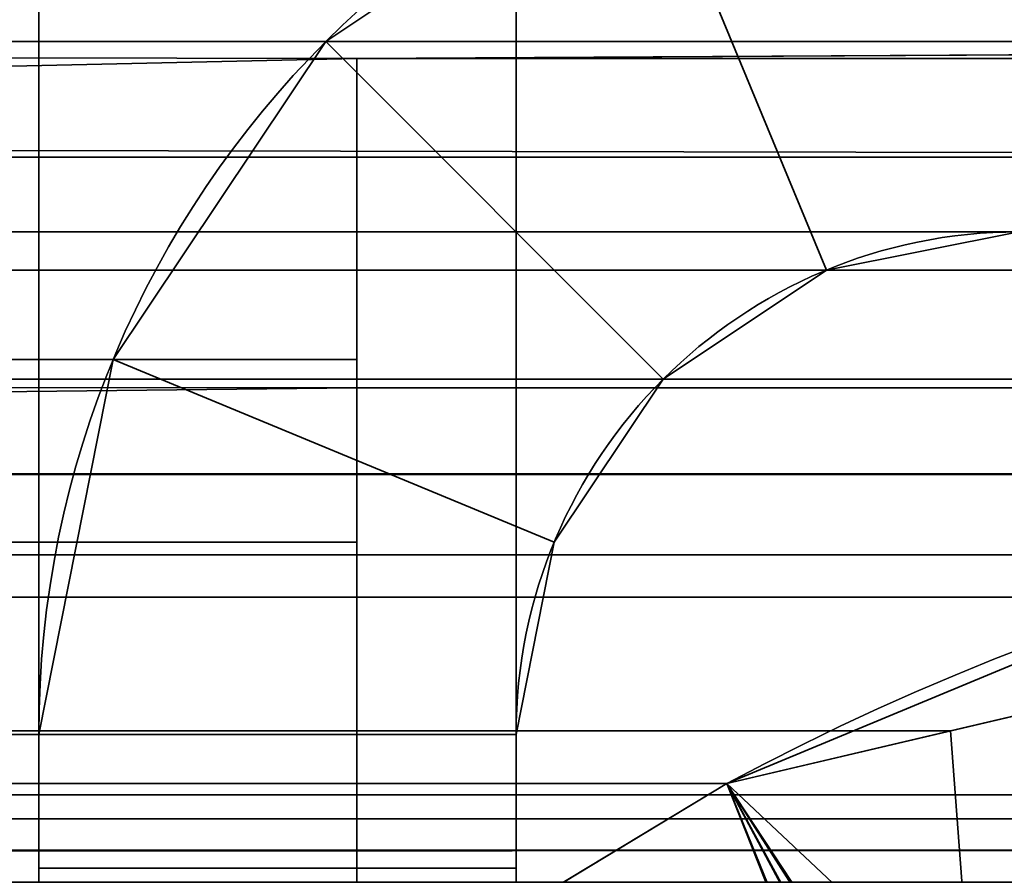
# Model space of a CAD drawing. Header units: millimetres. Extents: x -603 to 3703, y -115 to 249.
# Tile 428 of 656: x 401.44 to 404.53, y 12.98 to 15.67. Entities that reach past the tile are written whole.
import ezdxf

# ---------------------------------------------------------------- set-up
doc = ezdxf.new("R2010")
doc.units = ezdxf.units.MM
doc.layers.add('151', color=7, linetype='Continuous', true_color=0xffffff)

# ---------------------------------------------------------------- blocks, each defined once
blk = doc.blocks.new('UG_SURFACE_001')
at = {"layer": '151', "color": 252, "linetype": 'Continuous', "lineweight": 35}
for points in [[(603, -13.4, 2212.25), (603, 230.4, 2212.25), (-603, 230.4, 2212.25), (-603, -13.4, 2212.25)], [(-453, -13.4, 2062.2499), (-453, 230.4, 2062.2499), (453, 230.4, 2062.2499), (453, -13.4, 2062.2499)]]:
    blk.add_3dface(points, dxfattribs=at)
blk = doc.blocks.new('UG_SURFACE_062')
at = {"layer": '151', "color": 7, "linetype": 'Continuous', "lineweight": 35}
for points in [[(-409.1801, 13.8524, 2018.43), (409.1801, 13.8524, 2018.43), (407.8079, 14.2393, 2017.0579)], [(-407.8079, 14.2393, 2017.0579), (-409.1801, 13.8524, 2018.43), (407.8079, 14.2393, 2017.0579)], [(407.8079, 14.2393, 2017.0579), (406.7246, 13.9851, 2015.9745), (-406.7246, 13.9851, 2015.9745), (-407.8079, 14.2393, 2017.0579)], [(404.3656, 13.4315, 2013.6156), (-404.3656, 13.4315, 2013.6156), (-406.7246, 13.9851, 2015.9745), (406.7246, 13.9851, 2015.9745)], [(406.2989, 13.0566, 2015.5489), (404.4322, 12.5427, 2013.6821), (404.3656, 13.4315, 2013.6156), (406.7246, 13.9851, 2015.9745)], [(409.1801, 13.8524, 2018.43), (-409.1801, 13.8524, 2018.43), (-411.652, 13.1555, 2020.9019), (411.652, 13.1555, 2020.9019)], [(403.663, 13.2666, 2012.913), (-403.663, 13.2666, 2012.913), (-404.3656, 13.4315, 2013.6156), (404.3656, 13.4315, 2013.6156)], [(403.663, 13.2666, 2012.913), (404.3656, 13.4315, 2013.6156), (404.4322, 12.5427, 2013.6821), (404.2326, 12.3749, 2013.4826)], [(403.663, 13.2666, 2012.913), (401.6499, 12.0514, 2010.9), (-401.6499, 12.0514, 2010.9), (-403.663, 13.2666, 2012.913)], [(404.0937, 12.1752, 2013.3438), (404.0347, 12.0607, 2013.2847), (401.6499, 12.0514, 2010.9), (403.663, 13.2666, 2012.913)], [(403.663, 13.2666, 2012.913), (404.1691, 12.3216, 2013.4192), (404.0937, 12.1752, 2013.3438)], [(404.2326, 12.3749, 2013.4826), (404.1691, 12.3216, 2013.4192), (403.663, 13.2666, 2012.913)], [(406.9324, 13.231, 2016.1824), (-408.4429, 13.138, 2017.6928), (-408.0881, 13.2339, 2017.338)], [(406.9324, 13.231, 2016.1824), (408.4286, 12.9555, 2017.6785), (-408.4429, 13.138, 2017.6928)], [(-408.0881, 13.2339, 2017.338), (406.2989, 13.0566, 2015.5489), (406.9324, 13.231, 2016.1824)], [(-408.0881, 13.2339, 2017.338), (-406.3101, 12.8978, 2015.5602), (406.2989, 13.0566, 2015.5489)], [(413.4445, 12.0875, 2022.6946), (411.652, 13.1555, 2020.9019), (-411.652, 13.1555, 2020.9019), (-413.4445, 12.0875, 2022.6946)], [(-410.595, 12.5565, 2019.845), (-408.4429, 13.138, 2017.6928), (408.4286, 12.9555, 2017.6785)], [(406.2989, 13.0566, 2015.5489), (-406.3101, 12.8978, 2015.5602), (-404.4322, 12.5427, 2013.6821)], [(-404.4322, 12.5427, 2013.6821), (404.4322, 12.5427, 2013.6821), (406.2989, 13.0566, 2015.5489)]]:
    blk.add_3dface(points, dxfattribs=at)
blk = doc.blocks.new('UG_SURFACE_063')
at = {"layer": '151', "color": 7, "linetype": 'Continuous', "lineweight": 35}
for points in [[(403.663, 13.2666, 2012.913), (406.343, 13.8955, 2015.5931), (405.1524, 13.8851, -8.75)], [(406.343, 13.8955, 2015.5931), (403.663, 13.2666, 2012.913), (404.4322, 12.5427, 2013.6821), (405.9314, 12.8262, 2015.1813)], [(405.1524, 13.8851, -8.75), (403.663, 13.2666, -8.75), (403.663, 13.2666, 2012.913)], [(405.0178, 12.7957, -8.75), (404.4322, 12.5427, -8.75), (403.663, 13.2666, -8.75), (405.1524, 13.8851, -8.75)], [(403.663, 13.2666, -8.75), (401.6499, 12.0514, -8.75), (401.6499, 12.0514, 2010.9), (403.663, 13.2666, 2012.913)], [(401.6499, 12.0514, -8.75), (403.663, 13.2666, -8.75), (404.1743, 12.3282, -8.75), (404.1058, 12.1916, -8.75)], [(403.663, 13.2666, 2012.913), (401.6499, 12.0514, 2010.9), (404.0347, 12.0607, 2013.2847), (404.1008, 12.1889, 2013.3507)], [(403.663, 13.2666, -8.75), (404.4322, 12.5427, -8.75), (404.243, 12.3854, -8.75)], [(404.243, 12.3854, -8.75), (404.1743, 12.3282, -8.75), (403.663, 13.2666, -8.75)], [(403.663, 13.2666, 2012.913), (404.1691, 12.3216, 2013.4192), (404.2403, 12.3814, 2013.4904)], [(404.2403, 12.3814, 2013.4904), (404.4322, 12.5427, 2013.6821), (403.663, 13.2666, 2012.913)], [(404.1008, 12.1889, 2013.3507), (404.1691, 12.3216, 2013.4192), (403.663, 13.2666, 2012.913)]]:
    blk.add_3dface(points, dxfattribs=at)
blk = doc.blocks.new('UG_SURFACE_065')
at = {"layer": '151', "color": 252, "linetype": 'Continuous', "lineweight": 35}
for points in [[(360.7, 16.2655, 2012.6514), (412, 16.2655, 2012.6514), (412, 15.5979, 2011.652), (360.7, 15.5979, 2011.652)], [(412, 15.9021, 2021.348), (360.7, 15.9021, 2021.348), (360.7, 15.3376, 2020.5719)], [(360.7, 15.3376, 2020.5719), (412, 15.2345, 2020.3485), (412, 15.9021, 2021.348)], [(360.7, 15.5979, 2011.652), (412, 15.5979, 2011.652), (402.5, 15.5451, 2011.6005)], [(402.5, 15.5451, 2011.6005), (360.7, 14.5987, 2010.9844), (360.7, 15.5979, 2011.652)], [(412, 15.5979, 2011.652), (412, 15.5451, 2011.6005), (402.5, 15.5451, 2011.6005)], [(402.5, 15.5451, 2011.6005), (402.5, 14.5987, 2010.9844), (360.7, 14.5987, 2010.9844)], [(402.5, 14.5987, 2010.9844), (402.5, 15.5451, 2011.6005), (402.5, 14.5102, 2012.6863), (402.5, 14.0246, 2012.3703)], [(402.5, 14.5102, 2012.6863), (402.5, 15.5451, 2011.6005), (412, 15.5451, 2011.6005), (412, 14.5102, 2012.6863)], [(360.7, 15.3376, 2020.5719), (358.2, 15.3376, 2020.5719), (358.2, 15.2345, 2020.3485), (412, 15.2345, 2020.3485)], [(412, 15.2345, 2020.3485), (358.2, 15.2345, 2020.3485), (358.2, 15, 2019.17), (412, 15, 2019.17)], [(360.7, 15, 2017.1506), (412, 15, 2013.8299), (346.8, 15, 2019.17)], [(358.2, 15, 2019.17), (346.8, 15, 2019.17), (412, 15, 2013.8299)], [(412, 15, 2013.8299), (412, 15, 2019.17), (358.2, 15, 2019.17)], [(360.7, 15, 2017.1506), (360.7, 15, 2013.8299), (412, 15, 2013.8299)], [(360.7, 14.8797, 2013.2253), (412, 14.8797, 2013.2253), (412, 15, 2013.8299), (360.7, 15, 2013.8299)], [(360.7, 14.5372, 2012.7127), (412, 14.5372, 2012.7127), (412, 14.8797, 2013.2253), (360.7, 14.8797, 2013.2253)], [(402.5, 13.42, 2010.7501), (360.7, 13.42, 2010.7501), (360.7, 14.5987, 2010.9844), (402.5, 14.5987, 2010.9844)], [(402.5, 13.42, 2010.7501), (402.5, 14.5987, 2010.9844), (402.5, 14.0246, 2012.3703), (402.5, 13.42, 2012.2499)], [(402.5, 14.5102, 2012.6863), (360.7, 14.5372, 2012.7127), (360.7, 14.0246, 2012.3703)], [(402.5, 14.5102, 2012.6863), (412, 14.5102, 2012.6863), (412, 14.5372, 2012.7127), (360.7, 14.5372, 2012.7127)], [(360.7, 14.0246, 2012.3703), (402.5, 14.0246, 2012.3703), (402.5, 14.5102, 2012.6863)], [(402.5, 14.0246, 2012.3703), (360.7, 14.0246, 2012.3703), (360.7, 13.42, 2012.2499), (402.5, 13.42, 2012.2499)], [(360.7, 13.42, 2010.7501), (402.5, 13.42, 2010.7501), (402.5, 9.5, 2010.7501)], [(402.5, 9.5, 2010.7501), (398, 5, 2010.7501), (360.7, 13, 2010.7501), (360.7, 13.42, 2010.7501)], [(360.7, 13.42, 2012.2499), (360.7, 13, 2012.2499), (398, 5, 2012.2499), (402.5, 9.5, 2012.2499)], [(402.5, 9.5, 2012.2499), (402.5, 13.42, 2012.2499), (360.7, 13.42, 2012.2499)], [(402.5, 13.42, 2012.2499), (402.5, 9.5, 2012.2499), (402.5, 9.5, 2010.7501), (402.5, 13.42, 2010.7501)]]:
    blk.add_3dface(points, dxfattribs=at)
blk = doc.blocks.new('UG_SURFACE_066')
at = {"layer": '151', "color": 252, "linetype": 'Continuous', "lineweight": 35}
for points in [[(403, 18, 61.55), (403, 13, 61.55), (401.5, 13, 61.55), (401.5, 18, 61.55)], [(403, 13, 72.95), (403, 18, 72.95), (401.5, 18, 72.95), (401.5, 13, 72.95)], [(403, 18, 1935.95), (401.5, 18, 1935.95), (401.5, 13, 1935.95), (403, 13, 1935.95)], [(401.5, 18, 1924.5501), (403, 18, 1924.5501), (403, 13, 1924.5501), (401.5, 13, 1924.5501)], [(403, 18, 1625.45), (401.5, 18, 1625.45), (401.5, 13, 1625.45), (403, 13, 1625.45)], [(403, 18, 1614.05), (403, 13, 1614.05), (401.5, 13, 1614.05), (401.5, 18, 1614.05)], [(403, 13, 1314.95), (403, 18, 1314.95), (401.5, 18, 1314.95), (401.5, 13, 1314.95)], [(403, 18, 1303.55), (403, 13, 1303.55), (401.5, 13, 1303.55), (401.5, 18, 1303.55)], [(403, 18, 1004.45), (401.5, 18, 1004.45), (401.5, 13, 1004.45), (403, 13, 1004.45)], [(403, 18, 993.05), (403, 13, 993.05), (401.5, 13, 993.05), (401.5, 18, 993.05)], [(403, 13, 693.95), (403, 18, 693.95), (401.5, 18, 693.95), (401.5, 13, 693.95)], [(403, 18, 682.55), (403, 13, 682.55), (401.5, 13, 682.55), (401.5, 18, 682.55)], [(403, 18, 372.05), (403, 13, 372.05), (401.5, 13, 372.05), (401.5, 18, 372.05)], [(401.5, 13, 72.95), (401.5, 18, 61.55), (401.5, 13, 61.55)], [(401.5, 13, 72.95), (401.5, 18, 72.95), (401.5, 18, 61.55)], [(401.5, 13, 383.45), (401.5, 18, 372.05), (401.5, 13, 372.05)], [(401.5, 13, 383.45), (401.5, 18, 383.45), (401.5, 18, 372.05)], [(401.5, 13, 693.95), (401.5, 18, 682.55), (401.5, 13, 682.55)], [(401.5, 13, 693.95), (401.5, 18, 693.95), (401.5, 18, 682.55)], [(401.5, 13, 1004.45), (401.5, 18, 993.05), (401.5, 13, 993.05)], [(401.5, 13, 1004.45), (401.5, 18, 1004.45), (401.5, 18, 993.05)], [(401.5, 13, 1314.95), (401.5, 18, 1314.95), (401.5, 18, 1303.55), (401.5, 13, 1303.55)], [(401.5, 13, 1625.45), (401.5, 18, 1614.05), (401.5, 13, 1614.05)], [(401.5, 13, 1625.45), (401.5, 18, 1625.45), (401.5, 18, 1614.05)], [(401.5, 13, 1935.95), (401.5, 18, 1924.5501), (401.5, 13, 1924.5501)], [(401.5, 13, 1935.95), (401.5, 18, 1935.95), (401.5, 18, 1924.5501)], [(403, 18, 383.45), (401.5, 18, 383.45), (401.5, 13, 383.45), (403, 13, 383.45)], [(403, 13, 1924.5501), (403, 18, 1935.95), (403, 13, 1935.95)], [(403, 13, 1924.5501), (403, 18, 1924.5501), (403, 18, 1935.95)], [(403, 13, 682.55), (403, 18, 682.55), (403, 18, 693.95), (403, 13, 693.95)], [(403, 13, 1614.05), (403, 18, 1625.45), (403, 13, 1625.45)], [(403, 13, 1614.05), (403, 18, 1614.05), (403, 18, 1625.45)], [(403, 13, 372.05), (403, 18, 383.45), (403, 13, 383.45)], [(403, 13, 372.05), (403, 18, 372.05), (403, 18, 383.45)], [(403, 13, 1303.55), (403, 18, 1314.95), (403, 13, 1314.95)], [(403, 13, 1303.55), (403, 18, 1303.55), (403, 18, 1314.95)], [(403, 13, 61.55), (403, 18, 72.95), (403, 13, 72.95)], [(403, 13, 61.55), (403, 18, 61.55), (403, 18, 72.95)], [(403, 13, 993.05), (403, 18, 993.05), (403, 18, 1004.45), (403, 13, 1004.45)], [(404.58, 16.5, 2008.25), (403.4013, 16.2655, 2008.25), (403.9754, 14.8797, 2008.25), (404.58, 15, 2008.25)], [(404.58, 15, -6.75), (403.9754, 14.8797, -6.75), (403.4013, 16.2655, -6.75), (404.58, 16.5, -6.75)], [(404.58, 16.5, 59.05), (403.4013, 16.2655, 59.05), (403.9754, 14.8797, 59.05), (404.58, 15, 59.05)], [(404.58, 15, 1938.45), (403.9754, 14.8797, 1938.45), (403.4013, 16.2655, 1938.45), (404.58, 16.5, 1938.45)], [(404.58, 16.5, 1922.05), (403.4013, 16.2655, 1922.05), (403.9754, 14.8797, 1922.05), (404.58, 15, 1922.05)], [(404.58, 15, 1627.95), (403.9754, 14.8797, 1627.95), (403.4013, 16.2655, 1627.95), (404.58, 16.5, 1627.95)], [(404.58, 16.5, 1611.55), (403.4013, 16.2655, 1611.55), (403.9754, 14.8797, 1611.55), (404.58, 15, 1611.55)], [(404.58, 15, 1317.45), (403.9754, 14.8797, 1317.45), (403.4013, 16.2655, 1317.45), (404.58, 16.5, 1317.45)], [(404.58, 16.5, 1301.0499), (403.4013, 16.2655, 1301.0499), (403.9754, 14.8797, 1301.0499), (404.58, 15, 1301.0499)], [(404.58, 15, 1006.95), (403.9754, 14.8797, 1006.95), (403.4013, 16.2655, 1006.95), (404.58, 16.5, 1006.95)], [(404.58, 16.5, 990.55), (403.4013, 16.2655, 990.55), (403.9754, 14.8797, 990.55), (404.58, 15, 990.55)], [(404.58, 15, 696.45), (403.9754, 14.8797, 696.45), (403.4013, 16.2655, 696.45), (404.58, 16.5, 696.45)], [(404.58, 16.5, 680.05), (403.4013, 16.2655, 680.05), (403.9754, 14.8797, 680.05), (404.58, 15, 680.05)], [(404.58, 15, 385.95), (403.9754, 14.8797, 385.95), (403.4013, 16.2655, 385.95), (404.58, 16.5, 385.95)], [(404.58, 15, 75.45), (403.9754, 14.8797, 75.45), (403.4013, 16.2655, 75.45), (404.58, 16.5, 75.45)], [(404.58, 16.5, 369.55), (403.4013, 16.2655, 369.55), (403.9754, 14.8797, 369.55), (404.58, 15, 369.55)], [(403.4628, 14.5372, 2008.25), (403.9754, 14.8797, 2008.25), (403.4013, 16.2655, 2008.25), (402.4021, 15.5979, 2008.25)], [(403.4013, 16.2655, 2008.25), (403.4013, 16.2655, 1938.45), (402.4021, 15.5979, 1938.45), (402.4021, 15.5979, 2008.25)], [(402.4021, 15.5979, -6.75), (403.4013, 16.2655, -6.75), (403.9754, 14.8797, -6.75), (403.4628, 14.5372, -6.75)], [(403.4013, 16.2655, 59.05), (403.4013, 16.2655, -6.75), (402.4021, 15.5979, -6.75), (402.4021, 15.5979, 59.05)], [(403.4628, 14.5372, 59.05), (403.9754, 14.8797, 59.05), (403.4013, 16.2655, 59.05), (402.4021, 15.5979, 59.05)], [(402.4021, 15.5979, 1938.45), (403.4013, 16.2655, 1938.45), (403.9754, 14.8797, 1938.45), (403.4628, 14.5372, 1938.45)], [(403.4628, 14.5372, 1922.05), (403.9754, 14.8797, 1922.05), (403.4013, 16.2655, 1922.05), (402.4021, 15.5979, 1922.05)], [(403.4013, 16.2655, 1922.05), (403.4013, 16.2655, 1627.95), (402.4021, 15.5979, 1627.95), (402.4021, 15.5979, 1922.05)], [(402.4021, 15.5979, 1627.95), (403.4013, 16.2655, 1627.95), (403.9754, 14.8797, 1627.95), (403.4628, 14.5372, 1627.95)], [(403.4628, 14.5372, 1611.55), (403.9754, 14.8797, 1611.55), (403.4013, 16.2655, 1611.55), (402.4021, 15.5979, 1611.55)], [(403.4013, 16.2655, 1611.55), (403.4013, 16.2655, 1317.45), (402.4021, 15.5979, 1317.45), (402.4021, 15.5979, 1611.55)], [(402.4021, 15.5979, 1317.45), (403.4013, 16.2655, 1317.45), (403.9754, 14.8797, 1317.45), (403.4628, 14.5372, 1317.45)], [(403.4628, 14.5372, 1301.0499), (403.9754, 14.8797, 1301.0499), (403.4013, 16.2655, 1301.0499), (402.4021, 15.5979, 1301.0499)], [(403.4013, 16.2655, 1301.0499), (403.4013, 16.2655, 1006.95), (402.4021, 15.5979, 1006.95), (402.4021, 15.5979, 1301.0499)], [(402.4021, 15.5979, 1006.95), (403.4013, 16.2655, 1006.95), (403.9754, 14.8797, 1006.95), (403.4628, 14.5372, 1006.95)], [(403.4628, 14.5372, 990.55), (403.9754, 14.8797, 990.55), (403.4013, 16.2655, 990.55), (402.4021, 15.5979, 990.55)], [(403.4013, 16.2655, 990.55), (403.4013, 16.2655, 696.45), (402.4021, 15.5979, 696.45), (402.4021, 15.5979, 990.55)], [(402.4021, 15.5979, 696.45), (403.4013, 16.2655, 696.45), (403.9754, 14.8797, 696.45), (403.4628, 14.5372, 696.45)], [(403.4628, 14.5372, 680.05), (403.9754, 14.8797, 680.05), (403.4013, 16.2655, 680.05), (402.4021, 15.5979, 680.05)], [(403.4013, 16.2655, 680.05), (403.4013, 16.2655, 385.95), (402.4021, 15.5979, 385.95), (402.4021, 15.5979, 680.05)], [(402.4021, 15.5979, 385.95), (403.4013, 16.2655, 385.95), (403.9754, 14.8797, 385.95), (403.4628, 14.5372, 385.95)], [(403.4013, 16.2655, 369.55), (403.4013, 16.2655, 75.45), (402.4021, 15.5979, 75.45), (402.4021, 15.5979, 369.55)], [(402.4021, 15.5979, 75.45), (403.4013, 16.2655, 75.45), (403.9754, 14.8797, 75.45), (403.4628, 14.5372, 75.45)], [(403.4628, 14.5372, 369.55), (403.9754, 14.8797, 369.55), (403.4013, 16.2655, 369.55), (402.4021, 15.5979, 369.55)], [(403.1203, 14.0246, 2008.25), (403.4628, 14.5372, 2008.25), (402.4021, 15.5979, 2008.25), (401.7344, 14.5987, 2008.25)], [(402.4021, 15.5979, 2008.25), (402.4021, 15.5979, 1938.45), (401.7344, 14.5987, 1938.45), (401.7344, 14.5987, 2008.25)], [(401.7344, 14.5987, -6.75), (402.4021, 15.5979, -6.75), (403.4628, 14.5372, -6.75), (403.1203, 14.0246, -6.75)], [(402.4021, 15.5979, 59.05), (402.4021, 15.5979, -6.75), (401.7344, 14.5987, -6.75), (401.7344, 14.5987, 59.05)], [(402.4021, 15.5979, 59.05), (401.7344, 14.5987, 59.05), (403.1203, 14.0246, 59.05), (403.4628, 14.5372, 59.05)], [(403.4628, 14.5372, 1938.45), (403.1203, 14.0246, 1938.45), (401.7344, 14.5987, 1938.45), (402.4021, 15.5979, 1938.45)], [(402.4021, 15.5979, 1922.05), (401.7344, 14.5987, 1922.05), (403.1203, 14.0246, 1922.05), (403.4628, 14.5372, 1922.05)], [(402.4021, 15.5979, 1922.05), (402.4021, 15.5979, 1627.95), (401.7344, 14.5987, 1627.95), (401.7344, 14.5987, 1922.05)], [(403.4628, 14.5372, 1627.95), (403.1203, 14.0246, 1627.95), (401.7344, 14.5987, 1627.95), (402.4021, 15.5979, 1627.95)], [(402.4021, 15.5979, 1611.55), (401.7344, 14.5987, 1611.55), (403.1203, 14.0246, 1611.55), (403.4628, 14.5372, 1611.55)], [(402.4021, 15.5979, 1611.55), (402.4021, 15.5979, 1317.45), (401.7344, 14.5987, 1317.45), (401.7344, 14.5987, 1611.55)], [(403.4628, 14.5372, 1317.45), (403.1203, 14.0246, 1317.45), (401.7344, 14.5987, 1317.45), (402.4021, 15.5979, 1317.45)], [(402.4021, 15.5979, 1301.0499), (401.7344, 14.5987, 1301.0499), (403.1203, 14.0246, 1301.0499), (403.4628, 14.5372, 1301.0499)], [(402.4021, 15.5979, 1301.0499), (402.4021, 15.5979, 1006.95), (401.7344, 14.5987, 1006.95), (401.7344, 14.5987, 1301.0499)], [(403.4628, 14.5372, 1006.95), (403.1203, 14.0246, 1006.95), (401.7344, 14.5987, 1006.95), (402.4021, 15.5979, 1006.95)], [(402.4021, 15.5979, 990.55), (401.7344, 14.5987, 990.55), (403.1203, 14.0246, 990.55), (403.4628, 14.5372, 990.55)], [(402.4021, 15.5979, 990.55), (402.4021, 15.5979, 696.45), (401.7344, 14.5987, 696.45), (401.7344, 14.5987, 990.55)], [(403.4628, 14.5372, 696.45), (403.1203, 14.0246, 696.45), (401.7344, 14.5987, 696.45), (402.4021, 15.5979, 696.45)], [(402.4021, 15.5979, 680.05), (401.7344, 14.5987, 680.05), (403.1203, 14.0246, 680.05), (403.4628, 14.5372, 680.05)], [(402.4021, 15.5979, 680.05), (402.4021, 15.5979, 385.95), (401.7344, 14.5987, 385.95), (401.7344, 14.5987, 680.05)], [(403.4628, 14.5372, 385.95), (403.1203, 14.0246, 385.95), (401.7344, 14.5987, 385.95), (402.4021, 15.5979, 385.95)], [(402.4021, 15.5979, 369.55), (402.4021, 15.5979, 75.45), (401.7344, 14.5987, 75.45), (401.7344, 14.5987, 369.55)], [(403.4628, 14.5372, 75.45), (403.1203, 14.0246, 75.45), (401.7344, 14.5987, 75.45), (402.4021, 15.5979, 75.45)], [(402.4021, 15.5979, 369.55), (401.7344, 14.5987, 369.55), (403.1203, 14.0246, 369.55), (403.4628, 14.5372, 369.55)], [(403.9754, 14.8797, 2008.25), (403.9754, 14.8797, 1938.45), (404.58, 15, 1938.45), (404.58, 15, 2008.25)], [(403.9754, 14.8797, 59.05), (403.9754, 14.8797, -6.75), (404.58, 15, -6.75), (404.58, 15, 59.05)], [(403.9754, 14.8797, 1922.05), (403.9754, 14.8797, 1627.95), (404.58, 15, 1627.95), (404.58, 15, 1922.05)], [(403.9754, 14.8797, 1611.55), (403.9754, 14.8797, 1317.45), (404.58, 15, 1317.45), (404.58, 15, 1611.55)], [(403.9754, 14.8797, 1301.0499), (403.9754, 14.8797, 1006.95), (404.58, 15, 1006.95), (404.58, 15, 1301.0499)], [(403.9754, 14.8797, 990.55), (403.9754, 14.8797, 696.45), (404.58, 15, 696.45), (404.58, 15, 990.55)], [(403.9754, 14.8797, 680.05), (403.9754, 14.8797, 385.95), (404.58, 15, 385.95), (404.58, 15, 680.05)], [(403.9754, 14.8797, 369.55), (403.9754, 14.8797, 75.45), (404.58, 15, 75.45), (404.58, 15, 369.55)], [(403.4628, 14.5372, 2008.25), (403.4628, 14.5372, 1938.45), (403.9754, 14.8797, 1938.45), (403.9754, 14.8797, 2008.25)], [(403.4628, 14.5372, 59.05), (403.4628, 14.5372, -6.75), (403.9754, 14.8797, -6.75), (403.9754, 14.8797, 59.05)], [(403.4628, 14.5372, 1922.05), (403.4628, 14.5372, 1627.95), (403.9754, 14.8797, 1627.95), (403.9754, 14.8797, 1922.05)], [(403.4628, 14.5372, 1611.55), (403.4628, 14.5372, 1317.45), (403.9754, 14.8797, 1317.45), (403.9754, 14.8797, 1611.55)], [(403.4628, 14.5372, 1301.0499), (403.4628, 14.5372, 1006.95), (403.9754, 14.8797, 1006.95), (403.9754, 14.8797, 1301.0499)], [(403.4628, 14.5372, 990.55), (403.4628, 14.5372, 696.45), (403.9754, 14.8797, 696.45), (403.9754, 14.8797, 990.55)], [(403.4628, 14.5372, 680.05), (403.4628, 14.5372, 385.95), (403.9754, 14.8797, 385.95), (403.9754, 14.8797, 680.05)], [(403.4628, 14.5372, 369.55), (403.4628, 14.5372, 75.45), (403.9754, 14.8797, 75.45), (403.9754, 14.8797, 369.55)], [(403, 13.42, 2008.25), (403.1203, 14.0246, 2008.25), (401.7344, 14.5987, 2008.25), (401.5, 13.42, 2008.25)], [(401.7344, 14.5987, 2008.25), (401.7344, 14.5987, 1938.45), (401.5, 13.42, 1938.45), (401.5, 13.42, 2008.25)], [(401.5, 13.42, -6.75), (401.7344, 14.5987, -6.75), (403.1203, 14.0246, -6.75), (403, 13.42, -6.75)], [(401.7344, 14.5987, 59.05), (401.7344, 14.5987, -6.75), (401.5, 13.42, -6.75), (401.5, 13.42, 59.05)], [(403, 13.42, 59.05), (403.1203, 14.0246, 59.05), (401.7344, 14.5987, 59.05), (401.5, 13.42, 59.05)], [(401.5, 13.42, 1938.45), (401.7344, 14.5987, 1938.45), (403.1203, 14.0246, 1938.45), (403, 13.42, 1938.45)], [(403, 13.42, 1922.05), (403.1203, 14.0246, 1922.05), (401.7344, 14.5987, 1922.05), (401.5, 13.42, 1922.05)], [(401.7344, 14.5987, 1922.05), (401.7344, 14.5987, 1627.95), (401.5, 13.42, 1627.95), (401.5, 13.42, 1922.05)], [(401.5, 13.42, 1627.95), (401.7344, 14.5987, 1627.95), (403.1203, 14.0246, 1627.95), (403, 13.42, 1627.95)], [(403, 13.42, 1611.55), (403.1203, 14.0246, 1611.55), (401.7344, 14.5987, 1611.55), (401.5, 13.42, 1611.55)], [(401.7344, 14.5987, 1611.55), (401.7344, 14.5987, 1317.45), (401.5, 13.42, 1317.45), (401.5, 13.42, 1611.55)], [(401.5, 13.42, 1317.45), (401.7344, 14.5987, 1317.45), (403.1203, 14.0246, 1317.45), (403, 13.42, 1317.45)], [(403, 13.42, 1301.0499), (403.1203, 14.0246, 1301.0499), (401.7344, 14.5987, 1301.0499), (401.5, 13.42, 1301.0499)], [(401.7344, 14.5987, 1301.0499), (401.7344, 14.5987, 1006.95), (401.5, 13.42, 1006.95), (401.5, 13.42, 1301.0499)], [(401.5, 13.42, 1006.95), (401.7344, 14.5987, 1006.95), (403.1203, 14.0246, 1006.95), (403, 13.42, 1006.95)], [(403, 13.42, 990.55), (403.1203, 14.0246, 990.55), (401.7344, 14.5987, 990.55), (401.5, 13.42, 990.55)], [(401.7344, 14.5987, 990.55), (401.7344, 14.5987, 696.45), (401.5, 13.42, 696.45), (401.5, 13.42, 990.55)], [(401.5, 13.42, 696.45), (401.7344, 14.5987, 696.45), (403.1203, 14.0246, 696.45), (403, 13.42, 696.45)], [(403, 13.42, 680.05), (403.1203, 14.0246, 680.05), (401.7344, 14.5987, 680.05), (401.5, 13.42, 680.05)], [(401.7344, 14.5987, 680.05), (401.7344, 14.5987, 385.95), (401.5, 13.42, 385.95), (401.5, 13.42, 680.05)], [(401.5, 13.42, 385.95), (401.7344, 14.5987, 385.95), (403.1203, 14.0246, 385.95), (403, 13.42, 385.95)], [(401.7344, 14.5987, 369.55), (401.7344, 14.5987, 75.45), (401.5, 13.42, 75.45), (401.5, 13.42, 369.55)], [(401.5, 13.42, 75.45), (401.7344, 14.5987, 75.45), (403.1203, 14.0246, 75.45), (403, 13.42, 75.45)], [(403, 13.42, 369.55), (403.1203, 14.0246, 369.55), (401.7344, 14.5987, 369.55), (401.5, 13.42, 369.55)], [(403.1203, 14.0246, 2008.25), (403.1203, 14.0246, 1938.45), (403.4628, 14.5372, 1938.45), (403.4628, 14.5372, 2008.25)], [(403.1203, 14.0246, 59.05), (403.1203, 14.0246, -6.75), (403.4628, 14.5372, -6.75), (403.4628, 14.5372, 59.05)], [(403.1203, 14.0246, 1922.05), (403.1203, 14.0246, 1627.95), (403.4628, 14.5372, 1627.95), (403.4628, 14.5372, 1922.05)], [(403.1203, 14.0246, 1611.55), (403.1203, 14.0246, 1317.45), (403.4628, 14.5372, 1317.45), (403.4628, 14.5372, 1611.55)], [(403.1203, 14.0246, 1301.0499), (403.1203, 14.0246, 1006.95), (403.4628, 14.5372, 1006.95), (403.4628, 14.5372, 1301.0499)], [(403.1203, 14.0246, 990.55), (403.1203, 14.0246, 696.45), (403.4628, 14.5372, 696.45), (403.4628, 14.5372, 990.55)], [(403.1203, 14.0246, 680.05), (403.1203, 14.0246, 385.95), (403.4628, 14.5372, 385.95), (403.4628, 14.5372, 680.05)], [(403.1203, 14.0246, 369.55), (403.1203, 14.0246, 75.45), (403.4628, 14.5372, 75.45), (403.4628, 14.5372, 369.55)], [(403, 13.42, 2008.25), (403, 13.42, 1938.45), (403.1203, 14.0246, 1938.45), (403.1203, 14.0246, 2008.25)], [(403, 13.42, 59.05), (403, 13.42, -6.75), (403.1203, 14.0246, -6.75), (403.1203, 14.0246, 59.05)], [(403, 13.42, 1922.05), (403, 13.42, 1627.95), (403.1203, 14.0246, 1627.95), (403.1203, 14.0246, 1922.05)], [(403, 13.42, 1611.55), (403, 13.42, 1317.45), (403.1203, 14.0246, 1317.45), (403.1203, 14.0246, 1611.55)], [(403, 13.42, 1301.0499), (403, 13.42, 1006.95), (403.1203, 14.0246, 1006.95), (403.1203, 14.0246, 1301.0499)], [(403, 13.42, 990.55), (403, 13.42, 696.45), (403.1203, 14.0246, 696.45), (403.1203, 14.0246, 990.55)], [(403, 13.42, 680.05), (403, 13.42, 385.95), (403.1203, 14.0246, 385.95), (403.1203, 14.0246, 680.05)], [(403, 13.42, 369.55), (403, 13.42, 75.45), (403.1203, 14.0246, 75.45), (403.1203, 14.0246, 369.55)], [(401.5, 13.42, 2008.25), (401.5, 5, 2008.25), (403, 5, 2008.25), (403, 13.42, 2008.25)], [(403, 13.42, -6.75), (403, 5, -6.75), (401.5, 5, -6.75), (401.5, 13.42, -6.75)], [(401.5, 13.42, 59.05), (401.5, 13, 59.05), (403, 13, 59.05), (403, 13.42, 59.05)], [(403, 13.42, 1938.45), (403, 13, 1938.45), (401.5, 13, 1938.45), (401.5, 13.42, 1938.45)], [(401.5, 13.42, 1922.05), (401.5, 13, 1922.05), (403, 13, 1922.05), (403, 13.42, 1922.05)], [(403, 13.42, 1627.95), (403, 13, 1627.95), (401.5, 13, 1627.95), (401.5, 13.42, 1627.95)], [(401.5, 13.42, 1611.55), (401.5, 13, 1611.55), (403, 13, 1611.55), (403, 13.42, 1611.55)], [(403, 13.42, 1317.45), (403, 13, 1317.45), (401.5, 13, 1317.45), (401.5, 13.42, 1317.45)], [(401.5, 13.42, 1301.0499), (401.5, 13, 1301.0499), (403, 13, 1301.0499), (403, 13.42, 1301.0499)], [(403, 13.42, 1006.95), (403, 13, 1006.95), (401.5, 13, 1006.95), (401.5, 13.42, 1006.95)], [(401.5, 13.42, 990.55), (401.5, 13, 990.55), (403, 13, 990.55), (403, 13.42, 990.55)], [(403, 13.42, 696.45), (403, 13, 696.45), (401.5, 13, 696.45), (401.5, 13.42, 696.45)], [(401.5, 13.42, 680.05), (401.5, 13, 680.05), (403, 13, 680.05), (403, 13.42, 680.05)], [(403, 13.42, 385.95), (403, 13, 385.95), (401.5, 13, 385.95), (401.5, 13.42, 385.95)], [(403, 13.42, 75.45), (403, 13, 75.45), (401.5, 13, 75.45), (401.5, 13.42, 75.45)], [(401.5, 13.42, 369.55), (401.5, 13, 369.55), (403, 13, 369.55), (403, 13.42, 369.55)], [(401.5, 13, 369.55), (401.5, 13.42, 75.45), (401.5, 13, 75.45)], [(401.5, 13, 369.55), (401.5, 13.42, 369.55), (401.5, 13.42, 75.45)], [(401.5, 13, 680.05), (401.5, 13.42, 385.95), (401.5, 13, 385.95)], [(401.5, 13, 680.05), (401.5, 13.42, 680.05), (401.5, 13.42, 385.95)], [(401.5, 13, 990.55), (401.5, 13.42, 696.45), (401.5, 13, 696.45)], [(401.5, 13, 1301.0499), (401.5, 13.42, 1006.95), (401.5, 13, 1006.95)], [(401.5, 13, 990.55), (401.5, 13.42, 990.55), (401.5, 13.42, 696.45)], [(401.5, 13, 1301.0499), (401.5, 13.42, 1301.0499), (401.5, 13.42, 1006.95)], [(401.5, 13, 1611.55), (401.5, 13.42, 1317.45), (401.5, 5, 2008.25)], [(401.5, 13.42, 1317.45), (401.5, 13, 1317.45), (401.5, 5, 2008.25)], [(401.5, 13, 1611.55), (401.5, 13.42, 1611.55), (401.5, 13.42, 1317.45)], [(401.5, 13, 1922.05), (401.5, 13.42, 1627.95), (401.5, 5, 2008.25)], [(401.5, 13.42, 1627.95), (401.5, 13, 1627.95), (401.5, 5, 2008.25)], [(401.5, 13, 1922.05), (401.5, 13.42, 1922.05), (401.5, 13.42, 1627.95)], [(401.5, 5, 2008.25), (401.5, 13.42, 2008.25), (401.5, 13.42, 1938.45), (401.5, 13, 1938.45)], [(401.5, 13, 59.05), (401.5, 13.42, 59.05), (401.5, 13.42, -6.75), (401.5, 5, -6.75)], [(403, 13, 696.45), (403, 13.42, 990.55), (403, 13, 990.55)], [(403, 13, 696.45), (403, 13.42, 696.45), (403, 13.42, 990.55)], [(403, 13, 1938.45), (403, 13.42, 1938.45), (403, 13.42, 2008.25), (403, 5, 2008.25)], [(403, 13, 1627.95), (403, 13.42, 1922.05), (403, 13, 1922.05)], [(403, 13, 385.95), (403, 13.42, 680.05), (403, 5, -6.75)], [(403, 13.42, 680.05), (403, 13, 680.05), (403, 5, -6.75)], [(403, 13, 1627.95), (403, 13.42, 1627.95), (403, 13.42, 1922.05)], [(403, 13, 1317.45), (403, 13.42, 1611.55), (403, 13, 1611.55)], [(403, 13, 385.95), (403, 13.42, 385.95), (403, 13.42, 680.05)], [(403, 13, 1006.95), (403, 13.42, 1301.0499), (403, 13, 1301.0499)], [(403, 13, 75.45), (403, 13.42, 369.55), (403, 5, -6.75)], [(403, 13.42, 369.55), (403, 13, 369.55), (403, 5, -6.75)], [(403, 13, 1317.45), (403, 13.42, 1317.45), (403, 13.42, 1611.55)], [(403, 13, 75.45), (403, 13.42, 75.45), (403, 13.42, 369.55)], [(403, 13, 1006.95), (403, 13.42, 1006.95), (403, 13.42, 1301.0499)], [(403, 5, -6.75), (403, 13.42, -6.75), (403, 13.42, 59.05), (403, 13, 59.05)], [(401.5, 13, 59.05), (401.5, 13, 61.55), (403, 13, 61.55), (403, 13, 59.05)], [(401.5, 13, 72.95), (401.5, 13, 75.45), (403, 13, 75.45), (403, 13, 72.95)], [(401.5, 13, 1935.95), (401.5, 13, 1938.45), (403, 13, 1938.45), (403, 13, 1935.95)], [(401.5, 13, 1922.05), (401.5, 13, 1924.5501), (403, 13, 1924.5501), (403, 13, 1922.05)], [(401.5, 13, 1625.45), (401.5, 13, 1627.95), (403, 13, 1627.95), (403, 13, 1625.45)], [(401.5, 13, 1611.55), (401.5, 13, 1614.05), (403, 13, 1614.05), (403, 13, 1611.55)], [(401.5, 13, 1314.95), (401.5, 13, 1317.45), (403, 13, 1317.45), (403, 13, 1314.95)], [(401.5, 13, 1301.0499), (401.5, 13, 1303.55), (403, 13, 1303.55), (403, 13, 1301.0499)], [(401.5, 13, 1004.45), (401.5, 13, 1006.95), (403, 13, 1006.95), (403, 13, 1004.45)], [(401.5, 13, 990.55), (401.5, 13, 993.05), (403, 13, 993.05), (403, 13, 990.55)], [(401.5, 13, 693.95), (401.5, 13, 696.45), (403, 13, 696.45), (403, 13, 693.95)], [(401.5, 13, 680.05), (401.5, 13, 682.55), (403, 13, 682.55), (403, 13, 680.05)], [(401.5, 13, 369.55), (401.5, 13, 372.05), (403, 13, 372.05), (403, 13, 369.55)], [(401.5, 5, -6.75), (401.5, 13, 75.45), (401.5, 13, 72.95)], [(401.5, 5, -6.75), (401.5, 13, 372.05), (401.5, 13, 369.55)], [(401.5, 13, 72.95), (401.5, 13, 61.55), (401.5, 5, -6.75)], [(401.5, 5, -6.75), (401.5, 13, 383.45), (401.5, 13, 372.05)], [(401.5, 13, 369.55), (401.5, 13, 75.45), (401.5, 5, -6.75)], [(401.5, 5, -6.75), (401.5, 13, 385.95), (401.5, 13, 383.45)], [(401.5, 13, 61.55), (401.5, 13, 59.05), (401.5, 5, -6.75)], [(401.5, 5, -6.75), (401.5, 13, 682.55), (401.5, 13, 680.05)], [(401.5, 5, -6.75), (401.5, 13, 993.05), (401.5, 13, 990.55)], [(401.5, 5, -6.75), (401.5, 13, 693.95), (401.5, 13, 682.55)], [(401.5, 13, 680.05), (401.5, 13, 385.95), (401.5, 5, -6.75)], [(401.5, 5, -6.75), (401.5, 13, 1004.45), (401.5, 13, 993.05)], [(401.5, 13, 990.55), (401.5, 13, 696.45), (401.5, 5, -6.75)], [(401.5, 5, -6.75), (401.5, 13, 696.45), (401.5, 13, 693.95)], [(401.5, 5, -6.75), (401.5, 13, 1006.95), (401.5, 13, 1004.45)], [(401.5, 5, -6.75), (401.5, 13, 1301.0499), (401.5, 13, 1006.95)], [(401.5, 5, -6.75), (401.5, 13, 1303.55), (401.5, 13, 1301.0499)], [(401.5, 5, -6.75), (401.5, 13, 1314.95), (401.5, 13, 1303.55)], [(401.5, 5, 2008.25), (401.5, 13, 1625.45), (401.5, 13, 1614.05)], [(401.5, 5, 2008.25), (401.5, 13, 1627.95), (401.5, 13, 1625.45)], [(401.5, 13, 1614.05), (401.5, 13, 1611.55), (401.5, 5, 2008.25)], [(401.5, 5, -6.75), (401.5, 5, 2008.25), (401.5, 13, 1317.45), (401.5, 13, 1314.95)], [(401.5, 5, 2008.25), (401.5, 13, 1924.5501), (401.5, 13, 1922.05)], [(401.5, 5, 2008.25), (401.5, 13, 1938.45), (401.5, 13, 1935.95)], [(401.5, 13, 1935.95), (401.5, 13, 1924.5501), (401.5, 5, 2008.25)], [(401.5, 13, 383.45), (401.5, 13, 385.95), (403, 13, 385.95), (403, 13, 383.45)], [(403, 5, 2008.25), (403, 13, 693.95), (403, 13, 696.45)], [(403, 5, 2008.25), (403, 13, 1922.05), (403, 13, 1924.5501)], [(403, 5, 2008.25), (403, 13, 682.55), (403, 13, 693.95)], [(403, 13, 696.45), (403, 13, 990.55), (403, 5, 2008.25)], [(403, 13, 1924.5501), (403, 13, 1935.95), (403, 5, 2008.25)], [(403, 13, 1935.95), (403, 13, 1938.45), (403, 5, 2008.25)], [(403, 5, 2008.25), (403, 13, 1625.45), (403, 13, 1627.95)], [(403, 5, 2008.25), (403, 13, 1314.95), (403, 13, 1317.45)], [(403, 13, 990.55), (403, 13, 993.05), (403, 5, 2008.25)], [(403, 5, 2008.25), (403, 13, 1614.05), (403, 13, 1625.45)], [(403, 13, 1627.95), (403, 13, 1922.05), (403, 5, 2008.25)], [(403, 5, 2008.25), (403, 13, 1303.55), (403, 13, 1314.95)], [(403, 13, 1317.45), (403, 13, 1611.55), (403, 5, 2008.25)], [(403, 5, -6.75), (403, 13, 372.05), (403, 13, 383.45)], [(403, 5, 2008.25), (403, 13, 1611.55), (403, 13, 1614.05)], [(403, 5, 2008.25), (403, 13, 1301.0499), (403, 13, 1303.55)], [(403, 5, -6.75), (403, 13, 369.55), (403, 13, 372.05)], [(403, 13, 383.45), (403, 13, 385.95), (403, 5, -6.75)], [(403, 5, 2008.25), (403, 13, 1006.95), (403, 13, 1301.0499)], [(403, 5, 2008.25), (403, 13, 1004.45), (403, 13, 1006.95)], [(403, 5, 2008.25), (403, 5, -6.75), (403, 13, 680.05), (403, 13, 682.55)], [(403, 5, 2008.25), (403, 13, 993.05), (403, 13, 1004.45)], [(403, 5, -6.75), (403, 13, 72.95), (403, 13, 75.45)], [(403, 5, -6.75), (403, 13, 59.05), (403, 13, 61.55)], [(403, 13, 61.55), (403, 13, 72.95), (403, 5, -6.75)]]:
    blk.add_3dface(points, dxfattribs=at)
blk = doc.blocks.new('UG_SURFACE_079')
at = {"layer": '151', "color": 41, "linetype": 'Continuous', "lineweight": 35}
for points in [[(396.65, 11.15, 2005.8999), (396.65, 229.15, 2005.8999), (408.5, 229.15, 2017.75), (408.5, 203.3, 2017.75)], [(396.65, 11.15, 2005.8999), (408.5, 203.3, 2017.75), (401, 19.5, 2010.2501)]]:
    blk.add_3dface(points, dxfattribs=at)
blk = doc.blocks.new('UG_SURFACE_111')
at = {"layer": '151', "color": 252, "linetype": 'Continuous', "lineweight": 35}
for points in [[(-414.5, -30.32, 2023.7501), (414.5, -30.32, 2023.7501), (414.5, 62.52, 2023.7501), (-414.5, 62.52, 2023.7501)], [(-413, -30.32, 2022.2499), (-413, 62.52, 2022.2499), (413, 62.52, 2022.2499), (413, -30.32, 2022.2499)]]:
    blk.add_3dface(points, dxfattribs=at)

msp = doc.modelspace()

# ---------------------------------------------------------------- linework, layer by layer
at = {"layer": '151', "color": 251, "linetype": 'Continuous', "lineweight": -3, "true_color": 0x636466}
for p, q in [((401.5, 18, 383.45), (401.5, 13, 383.45)), ((401.5, 18, 693.95), (401.5, 13, 693.95)), ((401.5, 18, 1004.45), (401.5, 13, 1004.45)), ((401.5, 13, 372.05), (401.5, 18, 372.05)), ((401.5, 13, 1303.55), (401.5, 18, 1303.55)), ((401.5, 18, 1625.45), (401.5, 13, 1625.45)), ((401.5, 13, 61.55), (401.5, 18, 61.55)), ((401.5, 13, 993.05), (401.5, 18, 993.05)), ((401.5, 13, 682.55), (401.5, 18, 682.55)), ((401.5, 13, 1614.05), (401.5, 18, 1614.05)), ((401.5, 18, 72.95), (401.5, 13, 72.95)), ((401.5, 18, 1935.95), (401.5, 13, 1935.95)), ((401.5, 13, 1924.55), (401.5, 18, 1924.55)), ((401.5, 18, 1314.95), (401.5, 13, 1314.95)), ((403, 18, 72.95), (403, 13, 72.95)), ((403, 18, 383.45), (403, 13, 383.45)), ((403, 13, 1614.05), (403, 18, 1614.05)), ((403, 18, 1004.45), (403, 13, 1004.45)), ((403, 13, 1935.95), (403, 18, 1935.95)), ((403, 13, 61.55), (403, 18, 61.55)), ((403, 13, 682.55), (403, 18, 682.55)), ((403, 18, 1924.55), (403, 13, 1924.55)), ((403, 13, 372.05), (403, 18, 372.05)), ((403, 13, 1303.55), (403, 18, 1303.55)), ((403, 18, 1625.45), (403, 13, 1625.45)), ((403, 13, 993.05), (403, 18, 993.05)), ((403, 18, 693.95), (403, 13, 693.95)), ((403, 18, 1314.95), (403, 13, 1314.95)), ((402.5, 14.5102, 2012.6863), (402.5, 15.5451, 2011.6006)), ((412, 15.5451, 2011.6006), (402.5, 15.5451, 2011.6006)), ((412, 15, 2019.17), (358.2, 15, 2019.17)), ((412, 15, 2013.83), (360.7, 15, 2013.83)), ((412, 14.5102, 2012.6863), (402.5, 14.5102, 2012.6863)), ((402.5, 13.42, 2012.25), (360.7, 13.42, 2012.25)), ((402.5, 13.42, 2010.75), (360.7, 13.42, 2010.75)), ((401.5, 13, 1938.45), (401.5, 13.42, 1938.45)), ((401.5, 5, -6.75), (401.5, 13.42, -6.75)), ((401.5, 13, 1317.45), (401.5, 13.42, 1317.45)), ((401.5, 13, 75.45), (401.5, 13.42, 75.45)), ((401.5, 13.42, 1301.05), (401.5, 13, 1301.05)), ((401.5, 13.42, 1627.95), (401.5, 13.42, 1922.05)), ((401.5, 13.42, 680.05), (401.5, 13, 680.05)), ((401.5, 13.42, 369.55), (401.5, 13, 369.55)), ((401.5, 13.42, 990.55), (401.5, 13, 990.55)), ((401.5, 13.42, 75.45), (401.5, 13.42, 369.55)), ((401.5, 13, 1006.95), (401.5, 13.42, 1006.95)), ((401.5, 13.42, 1922.05), (401.5, 13, 1922.05)), ((401.5, 13.42, 1006.95), (401.5, 13.42, 1301.05)), ((401.5, 5, 2008.25), (401.5, 13.42, 2008.25)), ((401.5, 13.42, 1317.45), (401.5, 13.42, 1611.55)), ((401.5, 13.42, 1938.45), (401.5, 13.42, 2008.25)), ((401.5, 13.42, 696.45), (401.5, 13.42, 990.55)), ((401.5, 13, 1627.95), (401.5, 13.42, 1627.95)), ((401.5, 13.42, -6.75), (401.5, 13.42, 59.05)), ((401.5, 13, 696.45), (401.5, 13.42, 696.45)), ((401.5, 13.42, 1611.55), (401.5, 13, 1611.55)), ((401.5, 13.42, 385.95), (401.5, 13.42, 680.05)), ((401.5, 13.42, 59.05), (401.5, 13, 59.05)), ((401.5, 13, 385.95), (401.5, 13.42, 385.95)), ((402.5, 13.42, 2012.25), (402.5, 9.5, 2012.25)), ((402.5, 9.5, 2010.75), (402.5, 13.42, 2010.75)), ((403, 13.42, 1627.95), (403, 13.42, 1922.05)), ((403, 13.42, 1317.45), (403, 13.42, 1611.55)), ((403, 13.42, 1301.05), (403, 13, 1301.05)), ((403, 13.42, 1006.95), (403, 13.42, 1301.05)), ((403, 13.42, 385.95), (403, 13.42, 680.05)), ((403, 13.42, 369.55), (403, 13, 369.55)), ((403, 13, 696.45), (403, 13.42, 696.45)), ((403, 13, 1922.05), (403, 13.42, 1922.05)), ((403, 13, 1627.95), (403, 13.42, 1627.95)), ((403, 13.42, -6.75), (403, 13.42, 59.05)), ((403, 13, 1006.95), (403, 13.42, 1006.95)), ((403, 13.42, 680.05), (403, 13, 680.05)), ((403, 13.42, 1938.45), (403, 13.42, 2008.25)), ((403, 13, 385.95), (403, 13.42, 385.95)), ((403, 13, 1317.45), (403, 13.42, 1317.45)), ((403, 5, -6.75), (403, 13.42, -6.75)), ((403, 13.42, 1938.45), (403, 13, 1938.45)), ((403, 13.42, 696.45), (403, 13.42, 990.55)), ((403, 13.42, 990.55), (403, 13, 990.55)), ((403, 5, 2008.25), (403, 13.42, 2008.25)), ((403, 13, 75.45), (403, 13.42, 75.45)), ((403, 13.42, 1611.55), (403, 13, 1611.55)), ((403, 13.42, 59.05), (403, 13, 59.05)), ((403, 13.42, 75.45), (403, 13.42, 369.55)), ((403.663, 13.2666, 2012.913), (-403.663, 13.2666, 2012.913)), ((403.663, 13.2666, 2012.913), (401.6499, 12.0514, 2010.8999)), ((403.663, 13.2666, -8.75), (401.6499, 12.0514, -8.75)), ((401.6499, 12.0514, 2010.8999), (403.663, 13.2666, 2012.913)), ((403.663, 13.2666, -8.75), (403.663, 13.2666, 2012.913)), ((411.652, 13.1555, 2020.902), (-411.652, 13.1555, 2020.902)), ((403, 13, 1938.45), (401.5, 13, 1938.45)), ((403, 13, 1004.45), (401.5, 13, 1004.45)), ((403, 13, 75.45), (401.5, 13, 75.45)), ((403, 13, 1314.95), (401.5, 13, 1314.95)), ((401.5, 13, 1004.45), (401.5, 13, 1006.95)), ((403, 13, 385.95), (401.5, 13, 385.95)), ((403, 13, 1625.45), (401.5, 13, 1625.45)), ((403, 13, 696.45), (401.5, 13, 696.45)), ((403, 13, 1922.05), (401.5, 13, 1922.05)), ((401.5, 13, 1625.45), (401.5, 13, 1627.95)), ((403, 13, 1006.95), (401.5, 13, 1006.95)), ((403, 13, 59.05), (401.5, 13, 59.05)), ((401.5, 13, 1935.95), (401.5, 13, 1938.45)), ((403, 13, 1317.45), (401.5, 13, 1317.45)), ((403, 13, 369.55), (401.5, 13, 369.55)), ((401.5, 13, 72.95), (401.5, 13, 75.45)), ((403, 13, 1301.05), (401.5, 13, 1301.05)), ((403, 13, 1627.95), (401.5, 13, 1627.95)), ((403, 13, 680.05), (401.5, 13, 680.05)), ((403, 13, 1924.55), (401.5, 13, 1924.55)), ((401.5, 13, 693.95), (401.5, 13, 696.45)), ((403, 13, 61.55), (401.5, 13, 61.55)), ((401.5, 13, 1922.05), (401.5, 13, 1924.55)), ((403, 13, 372.05), (401.5, 13, 372.05)), ((401.5, 13, 59.05), (401.5, 13, 61.55)), ((403, 13, 1614.05), (401.5, 13, 1614.05)), ((403, 13, 1611.55), (401.5, 13, 1611.55)), ((401.5, 13, 1314.95), (401.5, 13, 1317.45)), ((401.5, 13, 369.55), (401.5, 13, 372.05)), ((403, 13, 993.05), (401.5, 13, 993.05)), ((401.5, 13, 680.05), (401.5, 13, 682.55)), ((403, 13, 682.55), (401.5, 13, 682.55)), ((403, 13, 990.55), (401.5, 13, 990.55)), ((403, 13, 1303.55), (401.5, 13, 1303.55)), ((401.5, 13, 990.55), (401.5, 13, 993.05)), ((403, 13, 1935.95), (401.5, 13, 1935.95)), ((401.5, 13, 1301.05), (401.5, 13, 1303.55)), ((403, 13, 72.95), (401.5, 13, 72.95)), ((401.5, 13, 1611.55), (401.5, 13, 1614.05)), ((403, 13, 383.45), (401.5, 13, 383.45)), ((403, 13, 693.95), (401.5, 13, 693.95)), ((401.5, 13, 383.45), (401.5, 13, 385.95)), ((403, 13, 1625.45), (403, 13, 1627.95)), ((403, 13, 693.95), (403, 13, 696.45)), ((403, 13, 1314.95), (403, 13, 1317.45)), ((403, 13, 680.05), (403, 13, 682.55)), ((403, 13, 990.55), (403, 13, 993.05)), ((403, 13, 1611.55), (403, 13, 1614.05)), ((403, 13, 59.05), (403, 13, 61.55)), ((403, 13, 72.95), (403, 13, 75.45)), ((403, 13, 1935.95), (403, 13, 1938.45)), ((403, 13, 1301.05), (403, 13, 1303.55)), ((403, 13, 383.45), (403, 13, 385.95)), ((403, 13, 1004.45), (403, 13, 1006.95)), ((403, 13, 369.55), (403, 13, 372.05)), ((403, 13, 1922.05), (403, 13, 1924.55))]:
    msp.add_line(p, q, dxfattribs=at)
at = {"layer": '151', "color": 251, "linetype": 'Continuous', "lineweight": -3, "true_color": 0x636466, "extrusion": (0, 0, -1)}
for centre, radius in [((-404.58, 13.42, -385.95), 3.08), ((-404.58, 13.42, -1301.05), 3.08), ((-404.58, 13.42, 6.75), 3.08), ((-404.58, 13.42, -1006.95), 3.08), ((-404.58, 13.42, -59.05), 3.08), ((-404.58, 13.42, -2008.25), 3.08), ((-404.58, 13.42, -1938.45), 3.08), ((-404.58, 13.42, -1627.95), 3.08), ((-404.58, 13.42, -680.05), 3.08), ((-404.58, 13.42, -369.55), 1.58), ((-404.58, 13.42, -2008.25), 1.58), ((-404.58, 13.42, -990.55), 1.58), ((-404.58, 13.42, -696.45), 1.58), ((-404.58, 13.42, 6.75), 1.58), ((-404.58, 13.42, -1611.55), 1.58), ((-404.58, 13.42, -1922.05), 1.58), ((-404.58, 13.42, -75.45), 1.58), ((-404.58, 13.42, -1317.45), 1.58)]:
    msp.add_arc(centre, radius, 0, 90, dxfattribs=at)
at = {"layer": '151', "color": 251, "linetype": 'Continuous', "lineweight": -3, "true_color": 0x636466}
for centre, radius in [((404.58, 13.42, 696.45), 3.08), ((404.58, 13.42, 1611.55), 3.08), ((404.58, 13.42, 1317.45), 3.08), ((404.58, 13.42, 369.55), 3.08), ((404.58, 13.42, 1922.05), 3.08), ((404.58, 13.42, 75.45), 3.08), ((404.58, 13.42, 990.55), 3.08), ((404.58, 13.42, 1627.95), 1.58), ((404.58, 13.42, 680.05), 1.58), ((404.58, 13.42, 1938.45), 1.58), ((404.58, 13.42, 385.95), 1.58), ((404.58, 13.42, 1301.05), 1.58), ((404.58, 13.42, 1006.95), 1.58), ((404.58, 13.42, 59.05), 1.58)]:
    msp.add_arc(centre, radius, 90, 180, dxfattribs=at)
at = {"layer": '151', "color": 251, "linetype": 'Continuous', "lineweight": -3, "true_color": 0x636466, "extrusion": (1, 0, 0)}
msp.add_arc((13.42, 2013.83, 402.5), 3.08, 270, 313.6276, dxfattribs=at)
at = {"layer": '151', "color": 251, "linetype": 'Continuous', "lineweight": -3, "true_color": 0x636466, "extrusion": (-1, 0, 0)}
msp.add_arc((-13.42, 2013.83, -402.5), 1.58, 226.3724, 270, dxfattribs=at)
at = {"layer": '151', "color": 251, "linetype": 'Continuous', "lineweight": -3, "true_color": 0x636466}
for points in [[(403.663, 13.2666, 2012.913), (406.1674, 14.6068, 2015.4174), (409.1854, 14.5654, 2018.4354), (411.652, 13.1555, 2020.902)], [(403.663, 13.2666, 2012.913), (406.1674, 14.6068, 2015.4174), (409.1854, 14.5654, 2018.4354), (411.652, 13.1555, 2020.902)], [(411.652, 13.1555, -8.75), (409.1854, 14.5654, -8.75), (406.1674, 14.6068, -8.75), (403.663, 13.2666, -8.75)], [(410.595, 12.5565, 2019.845), (408.6467, 13.4942, 2017.8967), (406.3766, 13.4889, 2015.6266), (404.4322, 12.5427, 2013.6822)], [(410.595, 12.5565, -8.75), (408.6467, 13.4942, -8.75), (406.3766, 13.4889, -8.75), (404.4322, 12.5427, -8.75)], [(404.4322, 12.5427, 2013.6822), (406.3766, 13.4889, 2015.6266), (408.6467, 13.4942, 2017.8967), (410.595, 12.5565, 2019.845)]]:
    msp.add_open_spline(points, degree=3, dxfattribs=at)

# ---------------------------------------------------------------- block references
for name in ['UG_SURFACE_001', 'UG_SURFACE_079', 'UG_SURFACE_111', 'UG_SURFACE_065', 'UG_SURFACE_066', 'UG_SURFACE_062', 'UG_SURFACE_063']:
    msp.add_blockref(name, (0, 0), dxfattribs=at)

doc.saveas('drawing.dxf')
